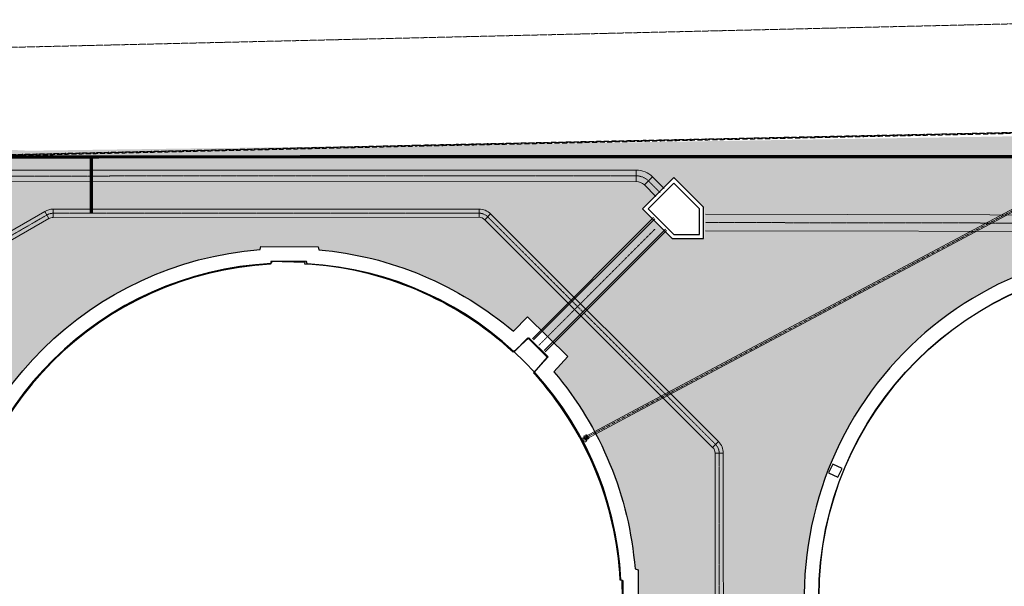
# Model space of a CAD drawing. Header units: metres. Extents: x -270273 to 328371, y -146885 to 591473.
# Tile 321 of 473: x -121995 to -62144, y 478481 to 512927. Entities that reach past the tile are written whole.
import ezdxf
from ezdxf.lldxf.tags import DXFTag

# ---------------------------------------------------------------- set-up
doc = ezdxf.new("R2010")
doc.units = ezdxf.units.M
doc.header["$PDMODE"] = 1
for name, pattern in [('DASHED', [19.05, 12.7, -6.35]), ('GRENS', [1, 0.5, -0.25, 0, -0.25]), ('RI-AWZI_PROCESLEIDING', [18.45, 6, -1.8, 1.75, -1.8, 1.75, -1.8, 1.75, -1.8]), ('RI-AWZI_SLIBLEIDING', [11, 5, -3, 0, -3]), ('STIPPELFIJN', [0.375, 0.25, -0.125])]:
    doc.linetypes.add(name, pattern=pattern)
doc.layers.get('0').update_dxf_attribs({"color": 151})
for name, color, linetype, lineweight in [('B-CO-BC-BETONVORM-G', 50, 'Continuous', 18), ('B-XX-KG-KADASTRAAL-G', 2, 'GRENS', 18), ('B-XX-RI-AWZI_PROCESLEIDING-G', 30, 'RI-AWZI_PROCESLEIDING', 18), ('B-XX-RI-AWZI_SLIBLEIDING-G', 40, 'RI-AWZI_SLIBLEIDING', 18)]:
    doc.layers.add(name, color=color, linetype=linetype, lineweight=lineweight)
for name, color, linetype in [('B-ME-RI-PUT-G', 253, 'Continuous'), ('B-XX-GR-KRUIDEN-G', 98, 'Continuous'), ('B-XX-OG-BEBOUWING-G', 1, 'Continuous'), ('B-XX-VH-KANTVERHARDING-G', 253, 'Continuous'), ('B-XX-VH-KANTVERHARDING-GN', 60, 'STIPPELFIJN')]:
    doc.layers.add(name, color=color, linetype=linetype)
doc.layers.add('B-XX-KL-ELEKTRA-G_HDSR', color=190, linetype='HDSR_Elektra', transparency=0.5)
doc.styles.add('ISO', font='Iso.shx', dxfattribs={"height": 50})
doc.styles.get("Standard").update_dxf_attribs({"font": 'iv-font.shx'})
tags = doc.linetypes.add('HDSR_Elektra', pattern='A,25,-2,["E",Standard,S=1.5,R=0,X=0,Y=-0.75],-4', length=31).pattern_tags.tags
tags[6] = DXFTag(74, 10)

# ---------------------------------------------------------------- blocks, each defined once
blk = doc.blocks.new('meAF150T-Z')
for p, q in [((-210, 104), (-207, 108)), ((-210, -104), (-210, 104)), ((-207, 108), (-207, 142)), ((-207, 142), (-191, 142)), ((-207, -108), (-207, 108)), ((-191, 142), (-191, -142)), ((-186, 91), (-175, 89)), ((-175, 89), (-175, -81)), ((-35, 89), (-24, 91)), ((-35, 89), (-35, -81)), ((-19, -142), (-19, 142)), ((-19, 142), (-3, 142)), ((-3, 142), (-3, 108)), ((-3, 108), (-3, -108)), ((-3, 108), (0, 104)), ((0, 104), (0, -104)), ((-207, -108), (-210, -104)), ((-207, -142), (-207, -108)), ((-191, -142), (-207, -142)), ((-175, -89), (-186, -91)), ((-24, -91), (-35, -89)), ((-3, -142), (-19, -142)), ((0, -104), (-3, -108)), ((-3, -108), (-3, -142))]:
    blk.add_line(p, q)
blk.add_lwpolyline([(-120, 15), (-90, 15), (-90, -15), (-120, -15)], close=True)
blk.add_circle((-105, 0), 61.8)
for centre, radius, start, end in [((-185, 97), 6, 180, 256.39946), ((-105, 89), 70, 0, 180), ((-25, 97), 6, 283.60054, 0), ((-185, -97), 6, 103.60054, 180), ((-105, -81), 70, 180, 0), ((-25, -97), 6, 0, 76.39946)]:
    blk.add_arc(centre, radius, start, end)
for p in [(-210, 0), (-105, 159), (0, 0)]:
    blk.add_point(p)
blk = doc.blocks.new('RONDJEPUNT', base_point=(5, 0))
blk.add_circle((5, 0), 0.45)
blk.add_point((5, 0))
blk = doc.blocks.new('45')
blk.add_blockref('RONDJEPUNT', (0, 0))
at = {"style": 'ISO'}
blk.add_attdef('45', (0.6, 0), '', height=0.9, dxfattribs=at)

msp = doc.modelspace()

# ---------------------------------------------------------------- hatches: boundary and pattern name
at = {"layer": 'B-XX-GR-KRUIDEN-G'}
h = msp.add_hatch(dxfattribs=at)
h.set_pattern_fill('SWAMP', color=256, scale=200, angle=-97.457491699, style=0)
h.set_pattern_definition([(0.0124, (-169787, 422764.2), (2539.05, 4399.95), [635, -4445]), (90.0124, (-169469.6, 422764.3), (-2540.95, 4398.85), [317.5, -8481.32]), (90.0124, (-169390.2, 422764.3), (-2540.95, 4398.85), [254, -8544.82]), (90.0124, (-169549, 422764.3), (-2540.95, 4398.85), [254, -8544.82]), (60.0124, (-169311, 422764.3), (-2540.94, 4398.855), [203.2, -4876.8]), (120.0124, (-169628.3, 422764.3), (-5079.99, -1.09), [203.2, -4876.8])])
edge = h.paths.add_edge_path()
edge.add_line((36170.9472, 467983.6184), (38807.233, 461086.9412))
edge.add_line((38807.233, 461086.9412), (38810.3624, 446608.8711))
edge.add_line((38810.3624, 446608.8711), (36139.8786, 446617.0471))
edge.add_line((36139.8786, 446617.0471), (36139.3863, 448894.8075))
edge.add_arc((26136.1817, 449088.8049), 10005.0855, -1.111027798, 90.281146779)
edge.add_line((26087.0876, 459093.77), (-20270.5154, 459143.9755))
edge.add_arc((-20265.5372, 463740.6222), 4596.6494, -137.937036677, -90.062051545, ccw=False)
edge.add_arc((-19672.5507, 464275.7307), 5395.3822, 181.617068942, 222.062963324, ccw=False)
edge.add_line((-25065.7842, 464123.4761), (-24911.4892, 502084.5462))
edge.add_line((-24911.4892, 502084.5462), (-40389.596, 502066.3386))
edge.add_line((-40389.596, 502066.3386), (-40389.5679, 501936.3442))
edge.add_line((-40389.5679, 501936.3442), (-53833.1309, 502045.977))
edge.add_line((-53833.1309, 502045.977), (-53832.4793, 499030.9938))
edge.add_arc((-53104.9668, 477843.061), 21200.4192, 91.966544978, 195.541667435)
edge.add_line((-73530.2108, 472162.6399), (-85297.5491, 472187.7091))
edge.add_arc((-105694.9499, 477855.2396), 21170.1409, -15.528246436, -5.121634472)
edge.add_line((-84609.3324, 475965.3729), (-84426.1974, 476009.7959))
edge.add_line((-84426.1974, 476009.7959), (-84404.1656, 479488.6016))
edge.add_line((-84404.1656, 479488.6016), (-84592.4424, 479546.1089))
edge.add_arc((-105694.9499, 477855.2396), 21170.1409, 4.581120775, 40.164163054)
edge.add_line((-89516.7368, 491509.5535), (-88685.4405, 492457.8708))
edge.add_line((-88685.4405, 492457.8708), (-91129.8677, 494858.1815))
edge.add_line((-91129.8677, 494858.1815), (-91980.7846, 493982.7483))
edge.add_arc((-105694.9499, 477855.2396), 21170.1409, 49.623538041, 84.878365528)
edge.add_line((-103805.0832, 498940.8572), (-103849.5062, 499123.9922))
edge.add_line((-103849.5062, 499123.9922), (-107328.3119, 499146.024))
edge.add_line((-107328.3119, 499146.024), (-107385.8192, 498957.7472))
edge.add_arc((-105694.9499, 477855.2396), 21170.1409, 94.581120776, 174.693162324)
edge.add_line((-126774.3486, 479813.2536), (-126963.3386, 479758.1356))
edge.add_line((-126963.3386, 479758.1356), (-126970.8713, 478568.7335))
edge.add_line((-126970.8713, 478568.7335), (-131112.6749, 478567.8383))
edge.add_arc((-151816.1218, 482872.4158), 21146.2078, -11.745369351, -5.344839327)
edge.add_line((-130761.8556, 480902.6507), (-130187.6684, 481039.2303))
edge.add_line((-130187.6684, 481039.2303), (-130188.4691, 484743.9745))
edge.add_line((-130188.4691, 484743.9745), (-130763.9199, 484864.1226))
edge.add_arc((-151816.1218, 482872.4158), 21146.2078, 5.40455287, 40.294335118)
edge.add_line((-135687.2267, 496547.9723), (-133699.597, 498565.198))
edge.add_line((-133699.597, 498565.198), (-136154.7736, 501065.7068))
edge.add_line((-136154.7736, 501065.7068), (-138168.0435, 499024.5692))
edge.add_arc((-151816.1218, 482872.4158), 21146.2078, 49.803206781, 84.655160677)
edge.add_line((-149846.3567, 503926.6821), (-149982.9363, 504500.8693))
edge.add_line((-149982.9363, 504500.8693), (-153687.6805, 504500.0685))
edge.add_line((-153687.6805, 504500.0685), (-153807.8287, 503924.6178))
edge.add_arc((-151816.1218, 482872.4158), 21146.2078, 95.40455287, 174.615348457)
edge.add_line((-172869.0143, 484856.8102), (-173444.5807, 484736.4292))
edge.add_line((-173444.5807, 484736.4292), (-173443.9373, 481031.7179))
edge.add_line((-173443.9373, 481031.7179), (-172869.7027, 480895.3377))
edge.add_arc((-151816.1218, 482872.4158), 21146.2078, 185.364740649, 210.810186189)
edge.add_line((-169977.941, 472041.422), (-173156.5236, 469766.6195))
edge.add_line((-173156.5236, 469766.6195), (-173318.7736, 469986.9156))
edge.add_line((-173318.7736, 469986.9156), (-183515.6316, 470032.0264))
edge.add_line((-183515.6316, 470032.0264), (-178966.2174, 504414.1056))
edge.add_line((-178966.2174, 504414.1056), (-138029.0908, 505121.838))
edge.add_line((-138029.0908, 505121.838), (-125211.8682, 505143.466))
edge.add_line((-125211.8682, 505143.466), (-121440.4628, 504962.4419))
edge.add_line((-121440.4628, 504962.4419), (-88409.978, 505411.5782))
edge.add_line((-88409.978, 505411.5782), (-55380.4993, 505934.7039))
edge.add_line((-55380.4993, 505934.7039), (-30572.423, 504796.219))
edge.add_line((-30572.423, 504796.219), (7219.6754, 502185.0736))
edge.add_line((7219.6754, 502185.0736), (36199.6742, 500183.6794))
edge.add_line((36199.6742, 500183.6794), (36170.9472, 467983.6184))
h.paths.add_polyline_path([(-84127.6167, 501450.8827), (-82224.8295, 503264.2573), (-80386.3966, 501456.3581), (-80382.3411, 499652.57), (-82305.7412, 499659.2658)], flags=16)

# ---------------------------------------------------------------- linework, layer by layer
at = {"layer": 'B-CO-BC-BETONVORM-G', "linetype": 'Continuous'}
for p, q in [((-84518.9169, 503783.3562), (-84518.7222, 503083.3562)), ((-83528.7919, 503373.5197), (-84023.6597, 502878.438)), ((-120215.5406, 500840.0571), (-120465.6614, 501273)), ((-119965.5593, 500907.1142), (-119965.6988, 501407.1141)), ((-94075.1523, 500914.3385), (-94075.2918, 501414.3385)), ((-93721.558, 500767.9906), (-93368.1033, 501121.6426)), ((-79871.7942, 486925.9538), (-79518.3395, 487279.6058)), ((-79725.2489, 486572.4413), (-79225.2489, 486572.5808))]:
    msp.add_line(p, q, dxfattribs=at)
at = {"layer": 'B-CO-BC-BETONVORM-G'}
for points in [[(-135848.2916, 499344.2727), (-131834.6643, 503360.1405, -0.1989125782), (-130844.8282, 503770.4672), (-84518.9169, 503783.3562, -0.1989285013), (-83528.7919, 503373.5197), (-82821.5323, 502666.5658)], [(-135353.1787, 498849.4361), (-131339.5515, 502865.3039, -0.1989125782), (-130844.6334, 503070.4672), (-84518.7222, 503083.3562, -0.1989285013), (-84023.6597, 502878.438), (-83316.4001, 502171.4841)], [(-79220.8736, 470892.615), (-79225.2489, 486572.5808, 0.1989123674), (-79518.3395, 487279.6058), (-93368.1033, 501121.6426, 0.1989123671), (-94075.2918, 501414.3385), (-119965.6988, 501407.1141, 0.1316524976), (-120465.6614, 501273), (-151941.1822, 483088.8873)], [(-79720.8736, 470892.5069), (-79725.2489, 486572.4413, 0.1989123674), (-79871.7942, 486925.9538), (-93721.558, 500767.9906, 0.1989123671), (-94075.1523, 500914.3385), (-119965.5593, 500907.1142, 0.1316524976), (-120215.5406, 500840.0571), (-151691.0614, 482655.9444)], [(-90829.3728, 493529.3842), (-83461.0599, 500902.2094, -0.1989123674)], [(-90755.1035, 493455.1611), (-83386.7948, 500827.9812, -0.1989123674)], [(-90118.5095, 492818.963), (-82748.7344, 500193.2505, -0.1989123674)], [(-90044.2402, 492744.7399), (-82675.9765, 500117.5157, -0.1989123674)]]:
    msp.add_lwpolyline(points, format="xyb", dxfattribs=at)
for points in [[(-54387.1021, 501051.5685), (-80308.4943, 501095.7906)], [(-54386.886, 500051.5667), (-80308.2781, 500095.7888)]]:
    msp.add_lwpolyline(points, dxfattribs=at)
at = {"layer": 'B-ME-RI-PUT-G', "flags": 128}
for points in [[(-84142.116, 501432.4649), (-82336.0531, 499627.2983), (-80427.0671, 499627.7109), (-80427.4798, 501537.1014), (-82233.583, 503342.3082)], [(-84142.116, 501432.4649), (-82336.0531, 499627.2983), (-80427.0671, 499627.7109), (-80427.4798, 501537.1014), (-82233.583, 503342.3082)], [(-83788.5795, 501432.5694), (-82232.5585, 499877.3206), (-80677.1212, 499877.6568), (-80677.4575, 501433.4893), (-82233.4784, 502988.7381)]]:
    msp.add_lwpolyline(points, close=True, dxfattribs=at)
at = {"layer": 'B-ME-RI-PUT-G'}
msp.add_lwpolyline([(-72824.5042, 485376.0385), (-72265.7719, 485107.3034), (-72008.4677, 485642.2703), (-72567.2, 485911.0055), (-72824.5042, 485376.0385)], dxfattribs=at)
at = {"layer": 'B-XX-KG-KADASTRAAL-G', "ltscale": 0.8}
msp.add_lwpolyline([(-130677.9589, 379891.208), (-117630.3939, 379417.5318), (-97699.8172, 379416.0543), (-65070.684, 380658.4961), (-39535.1686, 382011.4777), (-36927.9394, 383394.8111), (-29491.709, 383722.6133), (-29491.709, 383722.6133), (-24451.4364, 383769.0845), (-24451.4364, 383769.0845), (-16060.81, 384072.8923), (-14069.1184, 383559.15), (-13630.5962, 383857.4477), (-12850.6821, 383930.9126), (41162.802, 387408.4891), (73551.2991, 389211.7677), (81424.5123, 451593.4567), (44614.2405, 459198.0254), (45097.0284, 508232.8921), (959.0207, 511436.23), (959.0207, 511436.23), (782.1343, 509443.6199), (-50800.4104, 512926.7489), (-187973.8805, 509712.4139)], dxfattribs=at)
at = {"layer": 'B-XX-KL-ELEKTRA-G_HDSR', "linetype": 'DASHED', "const_width": 200}
for points in [[(-42479.8505, 504604.4466), (-157526.6021, 504579.5798)], [(-117646.6484, 501177.6422), (-117647.3854, 504588.1995)]]:
    msp.add_lwpolyline(points, dxfattribs=at)
at = {"layer": 'B-XX-OG-BEBOUWING-G'}
msp.add_lwpolyline([(-125925.3848, 479123.3551), (-126067.6034, 479081.8777), (-126080.9352, 476976.8021), (-125944.5023, 476941.8722, 0.3830161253), (-106963.0654, 457624.8048), (-106921.588, 457482.5861), (-104816.5124, 457469.2544), (-104781.5825, 457605.6873, 0.3844101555), (-85458.5904, 476685.4685), (-85321.726, 476718.6676), (-85308.3943, 478823.7432), (-85450.0761, 478867.0185, 0.3830161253), (-104525.1788, 498091.5992), (-104558.3779, 498228.4635), (-106663.4535, 498241.7953), (-106706.7288, 498100.1134, 0.3816233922)], format="xyb", close=True, dxfattribs=at)
for points in [[(-106743.7565, 498066.4669, 0.3827126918), (-125920.0326, 478870.9237)], [(-91994.8135, 492709.4323, 0.1742709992), (-104658.5567, 498073.3694)], [(-85473.678, 476687.8001), (-85338.4849, 476689.2075), (-85368.789, 478825.0592), (-85487.9875, 478853.2423, 0.1731811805), (-90761.1435, 491467.3281), (-89875.7678, 492426.5624), (-91042.9518, 493590.8314), (-91994.8135, 492709.4323)]]:
    msp.add_lwpolyline(points, format="xyb", dxfattribs=at)
for points in [[(-104658.5567, 498073.3694), (-104640.6336, 498175.1855), (-106722.4351, 498232.1192), (-106743.7562, 498066.4674)], [(-91964.6373, 492708.1028), (-91114.9982, 493582.2214), (-89922.8513, 492411.5901), (-90734.9627, 491485.1582)]]:
    msp.add_lwpolyline(points, dxfattribs=at)
for radius in [20313.1084, 20300.6013]:
    msp.add_circle((-53104.7678, 477843.0249), radius, dxfattribs=at)
at = {"layer": 'B-XX-RI-AWZI_PROCESLEIDING-G'}
for points in [[(-135600.7352, 499096.8544), (-131587.1079, 503112.7222, -0.1989125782), (-130844.7308, 503420.4672), (-84518.8196, 503433.3562, -0.1989285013), (-83776.2258, 503125.9788), (-83068.9662, 502419.0249)], [(-79470.8736, 470892.561), (-79475.2489, 486572.511, 0.1989123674), (-79695.0668, 487102.7798), (-93544.8307, 500944.8166, 0.1989123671), (-94075.222, 501164.3385), (-119965.629, 501157.1142, 0.1316524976), (-120340.601, 501056.5286), (-134291.9592, 492996.5168), (-151816.1218, 482872.4158)], [(-90436.8065, 493137.0621), (-83383.8498, 500194.334, -0.1989123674)]]:
    msp.add_lwpolyline(points, format="xyb", dxfattribs=at)
msp.add_lwpolyline([(-54386.9941, 500551.5676), (-80308.3862, 500595.7897)], dxfattribs=at)
at = {"layer": 'B-XX-RI-AWZI_SLIBLEIDING-G', "linetype": 'Continuous'}
for points in [[(-77819.6193, 423466.3862), (-77825.1795, 427860.7418, -0.4142135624), (-77345.7872, 428341.3488), (-28354.8104, 428403.3374, 0.413934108), (-27715.6202, 429043.536), (-27735.0759, 491582.5816, 0.1989123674), (-27922.6683, 492035.0716), (-38241.0452, 502347.0305, 0.1983621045), (-38692.2967, 502534.3403), (-59293.7615, 502571.5549, 0.1233219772), (-59595.5553, 502496.5489), (-84537.0282, 489224.9749)], [(-77979.6192, 423466.1838), (-77985.1794, 427860.5393, -0.4142135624), (-77345.9897, 428501.3486), (-28355.0128, 428563.3373, 0.413934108), (-27875.6202, 429043.4863), (-27895.0759, 491582.5318, 0.1989123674), (-28035.7702, 491921.8993), (-38354.1471, 502233.8582, 0.1983621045), (-38692.5857, 502374.3406), (-59294.0505, 502411.5552, 0.1233219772), (-59520.3958, 502355.3007), (-84461.8688, 489083.7266)]]:
    msp.add_lwpolyline(points, format="xyb", dxfattribs=at)
at = {"layer": 'B-XX-RI-AWZI_SLIBLEIDING-G'}
msp.add_lwpolyline([(-77899.6192, 423466.285), (-77905.1795, 427860.6406, -0.4142135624), (-77345.8885, 428421.3487), (-28354.9116, 428483.3374, 0.413934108), (-27795.6202, 429043.5111), (-27815.0759, 491582.5567, 0.1989123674), (-27979.2192, 491978.4854), (-38297.5962, 502290.4443, 0.1983621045), (-38692.4412, 502454.3404), (-59293.906, 502491.5551, 0.1233219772), (-59557.9756, 502425.9248), (-84499.4485, 489154.3507)], format="xyb", dxfattribs=at)
at = {"layer": 'B-XX-RI-AWZI_SLIBLEIDING-G', "linetype": 'Continuous'}
for points in [[(-87908.9152, 487430.7646), (-84537.0282, 489224.9749)], [(-87833.7558, 487289.5163), (-84461.8688, 489083.7266)]]:
    msp.add_lwpolyline(points, dxfattribs=at)
at = {"layer": 'B-XX-RI-AWZI_SLIBLEIDING-G'}
msp.add_lwpolyline([(-87871.3355, 487360.1404), (-84499.4485, 489154.3507)], dxfattribs=at)
at = {"layer": 'B-XX-VH-KANTVERHARDING-G'}
msp.add_lwpolyline([(-126971.5046, 478468.7334), (-126963.3386, 479758.1356), (-126774.3486, 479813.2536, -0.3645239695), (-107385.8192, 498957.7472), (-107328.3119, 499146.024), (-103849.5062, 499123.9922), (-103805.0832, 498940.8572, -0.1550531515), (-91980.7846, 493982.7483), (-91129.8677, 494858.1815), (-88685.4405, 492457.8708), (-89516.7368, 491509.5535, -0.1565200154), (-84592.4424, 479546.1089), (-84404.1656, 479488.6016), (-84426.1974, 476009.7959), (-84609.3324, 475965.3729, -0.0466670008), (-85325.5822, 472087.7686)], format="xyb", dxfattribs=at)
msp.add_arc((-53104.7678, 477843.0249), 21200.6013, 91.978068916, 195.822303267, dxfattribs=at)
at = {"layer": 'B-XX-VH-KANTVERHARDING-GN'}
for points in [[(-179175.8703, 503470.8177), (-140081.9967, 504318.2187), (-97923.6486, 505297.0695), (-51589.2808, 506287.4881), (-21430.3211, 504321.663), (44925.1307, 499814.1671), (45018.9829, 478159.9017), (45078.6139, 423859.1481), (45104.7657, 393591.4786), (-545.2623, 391466.4634), (-24567.6832, 390338.7269)], [(-179093.5914, 503429.0954), (-139999.7178, 504276.4963), (-97841.3698, 505255.3471), (-51507.002, 506245.7657), (-21348.0422, 504279.9406), (45007.4095, 499772.4448), (45101.2617, 478118.1793), (45160.8928, 423817.4257), (45187.0445, 393549.7562), (-462.9835, 391424.7411), (-24485.4043, 390297.0045)]]:
    msp.add_lwpolyline(points, dxfattribs=at)

# ---------------------------------------------------------------- block references
at = {"layer": 'B-XX-RI-AWZI_SLIBLEIDING-G', "xscale": 249.9999999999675, "yscale": 249.9999999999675, "zscale": 249.9999999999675, "rotation": 183.7403639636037}
msp.add_blockref('45', (-87646.6062, 487369.7084), dxfattribs=at)
at = {"layer": 'B-XX-RI-AWZI_SLIBLEIDING-G', "rotation": 208.0178300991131}
msp.add_blockref('meAF150T-Z', (-87652.13, 487476.7816), dxfattribs=at)

doc.saveas('drawing.dxf')
